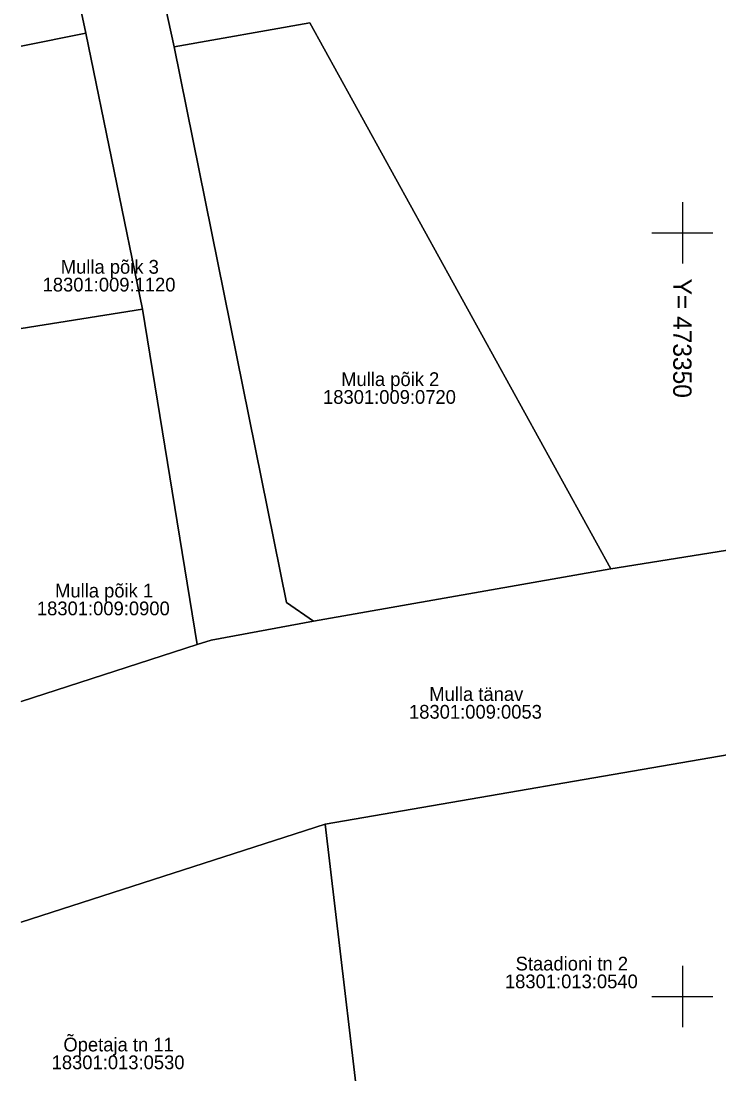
# Model space of a CAD drawing. Extents: x 473307 to 473719, y 6532843 to 6533381.
# Drawn here: x 473306.7 to 473352.4, y 6533244.9 to 6533313.9 of the extents above; entities that cross this region are included whole.
import ezdxf

# ---------------------------------------------------------------- set-up
doc = ezdxf.new("R2010")
doc.units = 0
for name, color, linetype in [('Default', 7, 'Continuous'), ('PIIR', 7, 'Continuous'), ('VORK', 7, 'Continuous')]:
    doc.layers.add(name, color=color, linetype=linetype)

# ---------------------------------------------------------------- blocks, each defined once
blk = doc.blocks.new('VKORIS')
at = {"layer": 'Default'}
for p, q in [((0, 4), (0, -4)), ((-4, 0), (4, 0))]:
    blk.add_line(p, q, dxfattribs=at)

msp = doc.modelspace()

# ---------------------------------------------------------------- linework, layer by layer
at = {"layer": 'PIIR'}
for points in [[(473354.286, 6533380.885), (473362.62, 6533364.04), (473350.3, 6533361.84), (473351.4, 6533355.85), (473354.29, 6533337.59), (473361.85, 6533322.36), (473369.26, 6533317.07), (473380.56, 6533319.19), (473387.78, 6533284.78), (473345.31, 6533277.99), (473325.6, 6533313.74), (473316.72, 6533312.17), (473306.698, 6533357.877)], [(473306.698, 6533357.877), (473316.72, 6533312.17), (473324.07, 6533275.79), (473325.84, 6533274.58), (473319.15, 6533273.32), (473318.22, 6533273.04), (473314.64, 6533295), (473310.95, 6533313.08), (473306.698, 6533332.86)], [(473306.698, 6533332.86), (473310.95, 6533313.08), (473306.698, 6533312.211)], [(473306.698, 6533312.211), (473310.95, 6533313.08), (473314.64, 6533295), (473306.698, 6533293.724)], [(473306.698, 6533269.314), (473318.22, 6533273.04), (473319.15, 6533273.32), (473325.84, 6533274.58), (473345.31, 6533277.99), (473387.78, 6533284.78), (473409.45, 6533285.94), (473429.73, 6533289.19), (473430.17, 6533286.8), (473480.73, 6533288.66), (473545.58, 6533292.4), (473585.1, 6533294.7), (473599.09, 6533295.91), (473601.54, 6533272.81), (473586.5, 6533271.93), (473496.37, 6533266.79), (473372.23, 6533259.41), (473356.5, 6533258.46), (473354.97, 6533266.17), (473326.61, 6533261.28), (473306.698, 6533254.866)], [(473306.698, 6533293.724), (473314.64, 6533295), (473318.22, 6533273.04), (473306.698, 6533269.314)], [(473306.698, 6533254.866), (473326.61, 6533261.28), (473329.52, 6533236.71), (473306.698, 6533232.05)]]:
    msp.add_lwpolyline(points, dxfattribs=at)
for points in [[(473316.72, 6533312.17), (473325.6, 6533313.74), (473345.31, 6533277.99), (473325.84, 6533274.58), (473324.07, 6533275.79)], [(473326.61, 6533261.28), (473354.97, 6533266.17), (473359.85, 6533243.02), (473329.52, 6533236.71)]]:
    msp.add_lwpolyline(points, close=True, dxfattribs=at)

# ---------------------------------------------------------------- block references
at = {"layer": 'VORK', "xscale": 0.5, "yscale": 0.5}
for p in [(473350, 6533300), (473350, 6533250)]:
    msp.add_blockref('VKORIS', p, dxfattribs=at)

# ---------------------------------------------------------------- texts
at = {"layer": 'PIIR'}
for s, p in [('Mulla põik 3', (473309.299, 6533297.322)), ('18301:009:1120', (473308.11, 6533296.157)), ('Mulla põik 2', (473327.661, 6533289.967)), ('18301:009:0720', (473326.472, 6533288.802)), ('Mulla põik 1', (473308.926, 6533276.124)), ('18301:009:0900', (473307.736, 6533274.959)), ('Mulla tänav', (473333.431, 6533269.354)), ('18301:009:0053', (473332.102, 6533268.189)), ('Staadioni tn 2', (473339.082, 6533251.705)), ('18301:013:0540', (473338.382, 6533250.54)), ('Õpetaja tn 11', (473309.471, 6533246.405)), ('18301:013:0530', (473308.701, 6533245.24))]:
    msp.add_text(s, height=0.9, dxfattribs=at).set_placement(p)
at = {"layer": 'VORK'}
msp.add_text('Y= 473350', height=1.2, rotation=270, dxfattribs=at).set_placement((473349.4, 6533297))

doc.saveas('drawing.dxf')
